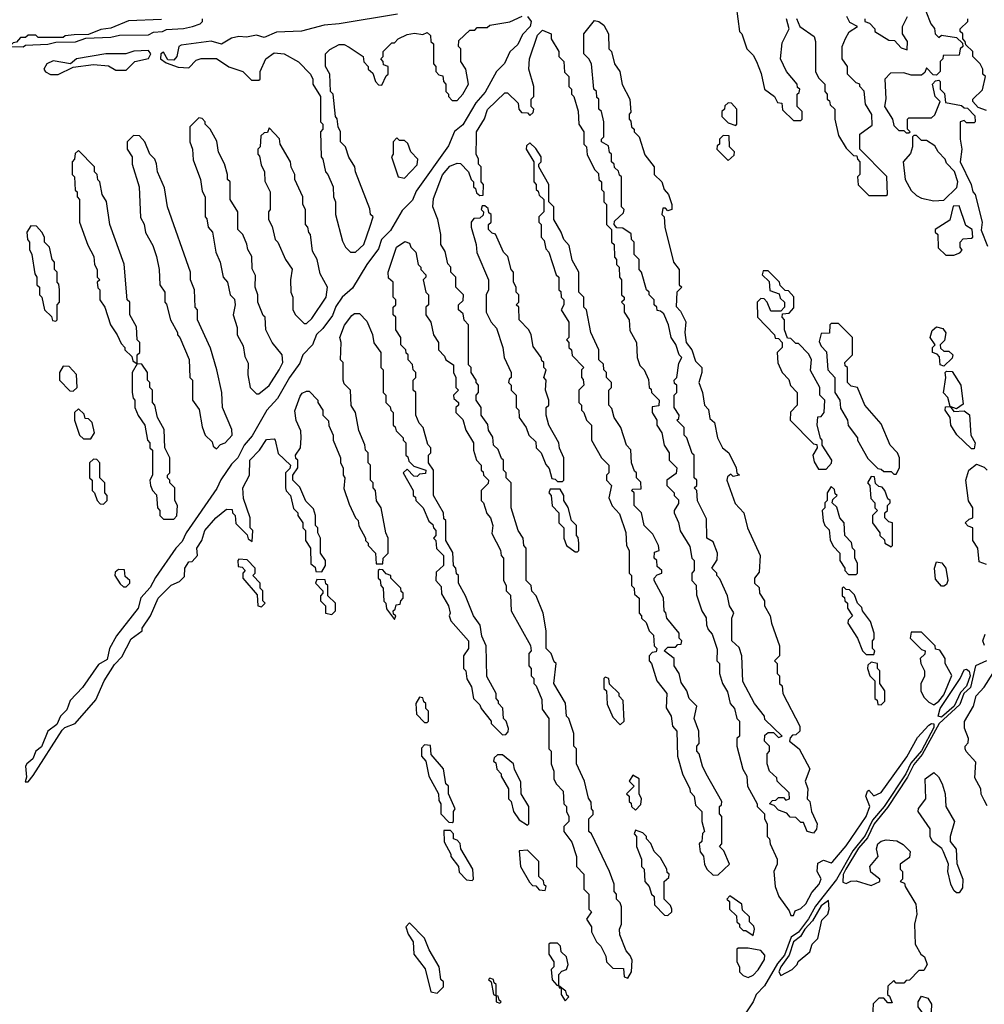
# Model space of a CAD drawing. Extents: x 2769579 to 2883812, y 684207 to 828660.
# Tile 302 of 505: x 2821491 to 2825336, y 762926 to 766852. Entities that reach past the tile are written whole.
import ezdxf

# ---------------------------------------------------------------- set-up
doc = ezdxf.new("R2010")
doc.units = 0

msp = doc.modelspace()

# ---------------------------------------------------------------- linework, layer by layer
at = {"layer": '0CON02XD'}
for points in [[(2824347.5, 766905), (2824360, 766805), (2824370, 766795), (2824390, 766735), (2824415, 766710), (2824427.5, 766685), (2824447, 766637), (2824460, 766575), (2824500, 766545), (2824511.7, 766521.7), (2824528.3, 766518.3), (2824531.7, 766491.7), (2824575, 766450), (2824605, 766450)], [(2822996.5, 766873.5), (2822765, 766835.3), (2822705, 766830), (2822615, 766806.5), (2822515, 766802.1), (2822465, 766781.1), (2822435, 766790), (2822395, 766782.5), (2822364.8, 766785.3), (2822335, 766777.7), (2822295, 766754), (2822255, 766765.4), (2822135, 766750.6), (2822126, 766745), (2822117.5, 766705), (2822105, 766690), (2822081.7, 766691.7), (2822065, 766722.5), (2822053.3, 766715), (2822052.5, 766695), (2822075, 766680), (2822123, 766663), (2822165, 766660), (2822195, 766690), (2822215, 766697.5), (2822275, 766696.7), (2822325, 766663.3), (2822380, 766645), (2822415, 766610), (2822445, 766610), (2822450, 766615), (2822450, 766645), (2822472.5, 766695), (2822505, 766720), (2822545.9, 766715.9), (2822603, 766683), (2822650, 766635), (2822660, 766615), (2822660, 766595), (2822690, 766545), (2822690, 766445), (2822700, 766435), (2822700, 766415), (2822690, 766405), (2822692.5, 766305), (2822700, 766295), (2822710, 766245), (2822720, 766235), (2822740, 766185), (2822742.5, 766145), (2822750, 766125), (2822750, 766075), (2822778.3, 765968.3), (2822790, 765945), (2822810, 765925), (2822830, 765925), (2822862.5, 765955), (2822888.3, 766028.3), (2822900, 766065), (2822890, 766075), (2822887, 766097), (2822830, 766245), (2822827.5, 766265), (2822803, 766303), (2822790, 766345), (2822770, 766365), (2822770, 766405), (2822760, 766425), (2822757, 766457), (2822750, 766465), (2822740, 766555), (2822730, 766565), (2822727.5, 766635), (2822710, 766665), (2822710, 766715), (2822727, 766733), (2822765, 766753.3), (2822785, 766752.5), (2822805, 766742.5), (2822860, 766705), (2822863, 766683), (2822880, 766665), (2822880, 766655), (2822898.3, 766638.3), (2822910, 766605), (2822921.7, 766591.7), (2822935, 766590), (2822951.7, 766628.3), (2822960, 766635), (2822960, 766665), (2822941.7, 766671.7), (2822940, 766685), (2822930, 766695), (2822940, 766705), (2822940, 766725), (2822975, 766760), (2822985, 766760), (2823000, 766775), (2823035, 766792.5), (2823065, 766797.5), (2823097.5, 766792.5), (2823115, 766800), (2823128.3, 766788.3), (2823130, 766765), (2823140, 766755), (2823140, 766675), (2823150, 766665), (2823150, 766645), (2823161.7, 766631.7), (2823178.3, 766628.3), (2823180, 766605), (2823190, 766595), (2823190, 766565), (2823200, 766555), (2823200, 766545), (2823215, 766530), (2823235, 766530), (2823257.5, 766555), (2823280, 766595), (2823270, 766655), (2823250, 766685), (2823250, 766735), (2823240, 766745), (2823241.7, 766768.3), (2823285, 766810), (2823305, 766810), (2823315, 766820), (2823355, 766820), (2823365, 766830), (2823445, 766842.5), (2823493.9, 766866.1)], [(2823515, 766864), (2823529.2, 766845), (2823526.2, 766825), (2823495, 766792.5), (2823477.3, 766752.7), (2823445, 766723.8), (2823423.1, 766676.9), (2823391.5, 766645), (2823346.9, 766563.1), (2823309.6, 766520.4)], [(2824945, 766150), (2824950, 766155), (2824947, 766227), (2824840, 766335), (2824840, 766395), (2824888.3, 766431.7), (2824887, 766473), (2824862.5, 766515), (2824857, 766567), (2824840, 766585), (2824840, 766595), (2824825, 766600), (2824790, 766635), (2824790, 766665), (2824770, 766695), (2824770, 766745), (2824783, 766777), (2824797, 766803), (2824830, 766825), (2824800, 766840), (2824787.5, 766865)], [(2824860, 766855), (2824860, 766845), (2824878.3, 766838.3), (2824900, 766815), (2824900, 766805), (2824955, 766770), (2824978.3, 766768.3), (2825005, 766740), (2825028.3, 766731.7), (2825030, 766765), (2825010, 766795), (2825010, 766825), (2825030, 766865)], [(2825102.5, 766885), (2825122.5, 766835), (2825137, 766817), (2825140, 766795), (2825155, 766780), (2825165, 766790), (2825225, 766780), (2825248.3, 766758.3), (2825250, 766745), (2825240, 766735), (2825235, 766710), (2825171.7, 766708.3), (2825170, 766695), (2825160, 766685), (2825160, 766645), (2825145, 766630), (2825131.7, 766631.7), (2825105, 766660), (2825098.3, 766641.7), (2825085, 766630), (2825045, 766630), (2825015, 766640), (2824961.7, 766638.3), (2824940, 766615), (2824943.6, 766536.4), (2824937.5, 766505), (2824970, 766455), (2824975, 766430), (2824995, 766410), (2825015, 766410), (2825025, 766400), (2825035, 766400), (2825040, 766405), (2825030, 766415), (2825030, 766455), (2825035, 766460), (2825125, 766460), (2825138.3, 766471.7), (2825160, 766525), (2825140, 766545), (2825130, 766595), (2825141.7, 766608.3), (2825155, 766610), (2825160, 766605), (2825160, 766575), (2825177, 766557), (2825181.7, 766521.7), (2825245, 766510), (2825255, 766500), (2825268.3, 766498.3), (2825298.3, 766468.3), (2825300, 766445), (2825295, 766440), (2825265, 766440), (2825255, 766450), (2825240, 766445), (2825240, 766375), (2825246.7, 766335), (2825240, 766285), (2825283.3, 766195), (2825290, 766165), (2825300, 766155), (2825326.7, 766045), (2825323, 766013), (2825348.3, 765948.3)], [(2822057, 766853), (2821925, 766846.7), (2821855, 766817.5), (2821815, 766812.5), (2821765, 766792.5), (2821708.3, 766791.7), (2821673, 766787), (2821665, 766780), (2821565, 766780), (2821555, 766790), (2821525, 766790), (2821515, 766780), (2821495, 766780), (2821478.3, 766761.7), (2821465, 766760), (2821450, 766745), (2821505, 766743.8)], [(2821505, 766743.8), (2821515, 766750), (2821603.9, 766753.9), (2821635, 766762.5), (2821714, 766764), (2821755, 766777.5), (2821855, 766782.5), (2821889.5, 766790.5), (2822005, 766791.2), (2822025, 766802), (2822060, 766805), (2822077, 766813), (2822143.9, 766816.1), (2822180, 766825), (2822210, 766835), (2822220, 766845), (2822220, 766855)], [(2824655, 763607.5), (2824630, 763615), (2824615, 763650), (2824605, 763650), (2824585, 763670), (2824561.7, 763671.7), (2824548.3, 763688.3), (2824515, 763700), (2824498.3, 763718.3), (2824480, 763725), (2824491.7, 763738.3), (2824505, 763740), (2824515, 763750), (2824535, 763750), (2824545, 763740), (2824560, 763745), (2824558.3, 763768.3), (2824510, 763815), (2824508.3, 763828.3), (2824480, 763855), (2824470, 763885), (2824470, 763925), (2824480, 763935), (2824480, 763955), (2824460, 763975), (2824461.7, 763998.3), (2824475, 764010), (2824495, 764010), (2824515, 763990), (2824530, 763995), (2824461.7, 764061.7), (2824460, 764075), (2824420, 764125), (2824373, 764213), (2824370, 764315), (2824358.3, 764348.3), (2824330, 764375), (2824330, 764465), (2824337, 764487), (2824320, 764515), (2824312.5, 764555), (2824281.7, 764621.7), (2824270, 764635), (2824270, 764645), (2824250, 764665), (2824271.7, 764698.3), (2824272.5, 764725), (2824255, 764770), (2824230, 764785), (2824228.3, 764861.7), (2824193, 764933), (2824190, 764975), (2824180, 764985), (2824190, 764995), (2824190, 765015), (2824180, 765025), (2824180, 765115), (2824171.7, 765121.7), (2824150, 765185), (2824140, 765195), (2824140, 765225), (2824110, 765255), (2824118.3, 765261.7), (2824120, 765275), (2824100, 765305), (2824100, 765355), (2824110, 765365), (2824110, 765395), (2824101.7, 765401.7), (2824100, 765415), (2824110, 765425), (2824118.3, 765481.7), (2824130, 765505), (2824120, 765515), (2824107, 765557), (2824087.5, 765585), (2824077.5, 765635), (2824058.3, 765678.3), (2824045, 765690), (2824031.7, 765691.7), (2824030, 765705), (2824020, 765715), (2824020, 765735), (2824000, 765755), (2824000, 765765), (2823990, 765775), (2823970, 765845), (2823960, 765855), (2823960, 765895), (2823940, 765915), (2823940, 765965), (2823930, 765975), (2823928.3, 765998.3), (2823895, 766020), (2823871.7, 766021.7), (2823860, 766035), (2823861.7, 766048.3), (2823898.3, 766081.7), (2823900, 766095), (2823890, 766105), (2823890, 766225), (2823881.7, 766231.7), (2823878.3, 766248.3), (2823861.7, 766261.7), (2823860, 766275), (2823850, 766285), (2823850, 766315), (2823841.7, 766321.7), (2823838.3, 766348.3), (2823810, 766365), (2823810, 766375), (2823820, 766385), (2823820, 766445), (2823810, 766485), (2823800, 766495), (2823800, 766535), (2823791.7, 766541.7), (2823790, 766565), (2823780, 766575), (2823770, 766675), (2823760, 766695), (2823740, 766715), (2823740, 766795), (2823781.7, 766848.3), (2823800, 766845), (2823819.3, 766829.3), (2823837.5, 766795), (2823840, 766735), (2823850, 766725), (2823862.5, 766675), (2823883.3, 766645), (2823893, 766593), (2823922.5, 766535), (2823927.5, 766482.5), (2823920, 766475), (2823920, 766455), (2823927.5, 766447.5), (2823930, 766425), (2823940, 766415), (2823940, 766405), (2823960, 766385), (2823983, 766313), (2824020, 766265), (2824020, 766235), (2824050, 766205), (2824060, 766175), (2824077.5, 766155), (2824090, 766115), (2824090, 766095), (2824075, 766090), (2824065, 766100), (2824055, 766100), (2824050, 766075), (2824060, 766065), (2824062.5, 766025), (2824097.5, 765885), (2824120, 765855), (2824120, 765795), (2824130, 765785), (2824110, 765765), (2824108.3, 765708.3), (2824125, 765690), (2824146.4, 765646.4), (2824142.5, 765605), (2824147.5, 765565), (2824170, 765535), (2824185, 765490), (2824210, 765465), (2824210, 765445), (2824197.5, 765405), (2824213.3, 765365), (2824220, 765315), (2824237, 765297), (2824241.7, 765261.7), (2824260, 765245), (2824272.5, 765185), (2824292.5, 765145), (2824317.5, 765125), (2824347.5, 765065), (2824350, 765045), (2824360, 765035), (2824335, 765030), (2824325, 765040), (2824311.7, 765028.3), (2824310, 765015), (2824343, 764923), (2824377.5, 764885), (2824392.5, 764825), (2824442.5, 764715), (2824438.3, 764648.3), (2824420, 764625), (2824420, 764605), (2824438.3, 764588.3), (2824440, 764565), (2824460, 764535), (2824460, 764515), (2824482.5, 764475), (2824487.5, 764445), (2824520, 764355), (2824520, 764315), (2824500, 764295), (2824510, 764285), (2824510, 764245), (2824520, 764235), (2824520, 764205), (2824530, 764195), (2824532.5, 764165), (2824600, 764035), (2824600, 764015), (2824585, 764000), (2824571.7, 763998.3), (2824561.7, 763988.3), (2824560, 763975), (2824597.5, 763945), (2824640, 763865), (2824622.5, 763815), (2824632.5, 763785), (2824630, 763745), (2824640, 763735), (2824647.5, 763695), (2824670, 763645), (2824666.4, 763623.6), (2824655, 763607.5)], [(2824605, 766450), (2824610, 766455), (2824610, 766485), (2824590, 766505), (2824590, 766555), (2824598.3, 766561.7), (2824600, 766575), (2824591.7, 766581.7), (2824590, 766595), (2824547.5, 766645), (2824523.3, 766695), (2824530.7, 766759.3), (2824557.5, 766815), (2824547.5, 766855)], [(2824587, 766857), (2824600, 766825), (2824657.5, 766785), (2824662.5, 766765), (2824662.5, 766645), (2824675, 766620), (2824700, 766595), (2824700, 766565), (2824710, 766555), (2824710, 766535), (2824718.3, 766528.3), (2824721.7, 766511.7), (2824740, 766495), (2824740, 766455), (2824755, 766390), (2824785, 766340), (2824815, 766310), (2824828.3, 766308.3), (2824830, 766295), (2824840, 766285), (2824840, 766235), (2824830, 766225), (2824833, 766193), (2824875, 766150), (2824945, 766150)], [(2825345, 766490), (2825311.7, 766501.7), (2825290, 766525), (2825290, 766535), (2825328.3, 766571.7), (2825340, 766625), (2825330, 766635), (2825330, 766655), (2825320, 766675), (2825305, 766690), (2825290, 766705), (2825290, 766725), (2825261.7, 766751.7), (2825260, 766765), (2825250, 766775), (2825250, 766795), (2825240, 766805), (2825240, 766815), (2825270, 766845), (2825270, 766855)], [(2823860, 763375), (2823860, 763405), (2823842.5, 763455), (2823770, 763605), (2823760, 763615), (2823760, 763665), (2823777, 763683), (2823777, 763697), (2823770, 763705), (2823768.3, 763731.7), (2823758.3, 763748.3), (2823742.5, 763815), (2823710, 763885), (2823710, 763945), (2823700, 763955), (2823700, 764005), (2823680, 764065), (2823670, 764075), (2823667, 764127), (2823620, 764205), (2823630, 764285), (2823621.7, 764291.7), (2823610, 764325), (2823590, 764345), (2823590, 764415), (2823577.5, 764485), (2823550, 764555), (2823533, 764573), (2823530, 764595), (2823510, 764615), (2823510, 764745), (2823500, 764755), (2823497.5, 764785), (2823477.5, 764815), (2823450, 764905), (2823450, 765005), (2823430, 765025), (2823430, 765045), (2823420, 765055), (2823420, 765095), (2823411.7, 765101.7), (2823398.3, 765138.3), (2823380, 765155), (2823377, 765187), (2823360, 765215), (2823357, 765237), (2823330, 765275), (2823330, 765305), (2823310, 765335), (2823310, 765355), (2823320, 765365), (2823320, 765395), (2823310, 765405), (2823310, 765415), (2823290, 765445), (2823290, 765465), (2823280, 765475), (2823280, 765635), (2823263, 765653), (2823258.3, 765678.3), (2823240, 765695), (2823240, 765715), (2823258.3, 765731.7), (2823260, 765755), (2823230, 765785), (2823230, 765825), (2823210, 765845), (2823210, 765865), (2823198.3, 765878.3), (2823187, 765927), (2823170, 765955), (2823170, 765995), (2823157.5, 766055), (2823137.5, 766105), (2823140.7, 766139.3), (2823176.4, 766233.6), (2823205, 766267.5), (2823235, 766280), (2823248.3, 766278.3), (2823280, 766245), (2823290, 766215), (2823300, 766205), (2823300, 766185), (2823308.3, 766178.3), (2823311.7, 766161.7), (2823325, 766150), (2823338.3, 766151.7), (2823340, 766195), (2823330, 766205), (2823330, 766265), (2823320, 766275), (2823320, 766295), (2823310, 766315), (2823311.7, 766381.7), (2823312.5, 766405), (2823343.6, 766456.4), (2823355.9, 766494.1), (2823425, 766560), (2823435, 766560), (2823478.3, 766518.3), (2823480, 766495), (2823491.7, 766481.7), (2823515, 766480), (2823525, 766470), (2823538.3, 766481.7), (2823540, 766495), (2823530, 766505), (2823530, 766535), (2823540, 766545), (2823540, 766585), (2823520, 766655), (2823522.5, 766695), (2823555, 766790), (2823575, 766810), (2823610, 766795), (2823610, 766775), (2823640, 766725), (2823640, 766705), (2823660, 766685), (2823663, 766643), (2823680, 766625), (2823680, 766585), (2823690, 766575), (2823690, 766555), (2823700, 766545), (2823717, 766487), (2823720, 766435), (2823740, 766405), (2823740, 766355), (2823750, 766345), (2823753, 766313), (2823783, 766253), (2823798.3, 766238.3), (2823800, 766215), (2823810, 766205), (2823810, 766175), (2823820, 766165), (2823820, 766125), (2823830, 766115), (2823830, 766035), (2823850, 766015), (2823850, 765965), (2823860, 765955), (2823862.5, 765905), (2823870, 765895), (2823870, 765875), (2823880, 765865), (2823882.5, 765825), (2823890, 765815), (2823890, 765755), (2823900, 765745), (2823900, 765735), (2823890, 765725), (2823900, 765715), (2823900, 765685), (2823920, 765655), (2823923, 765613), (2823950, 765565), (2823952.5, 765505), (2823963, 765473), (2823980, 765455), (2823997, 765417), (2824000, 765385), (2824008.3, 765378.3), (2824010, 765365), (2824040, 765335), (2824038.3, 765311.7), (2824011.7, 765308.3), (2824012.5, 765285), (2824030, 765255), (2824030, 765235), (2824050, 765205), (2824060, 765155), (2824080, 765125), (2824080, 765095), (2824110, 765065), (2824108.3, 765041.7), (2824070, 765015), (2824070, 764995), (2824100, 764965), (2824100, 764955), (2824117, 764937), (2824117, 764923), (2824100, 764895), (2824100, 764885), (2824117, 764847), (2824123, 764813), (2824161.7, 764751.7), (2824170, 764705), (2824180, 764695), (2824180, 764655), (2824170, 764645), (2824170, 764615), (2824187, 764597), (2824188.3, 764558.3), (2824210, 764495), (2824227, 764467), (2824228.3, 764438.3), (2824235, 764420), (2824251.7, 764401.7), (2824271.7, 764341.7), (2824270, 764295), (2824280, 764285), (2824280, 764245), (2824292.5, 764205), (2824311.7, 764171.7), (2824322.5, 764125), (2824340, 764105), (2824350, 764065), (2824360, 764055), (2824360, 763995), (2824350, 763985), (2824350, 763955), (2824373, 763863), (2824390, 763835), (2824392.5, 763795), (2824430, 763725), (2824430, 763715), (2824460, 763685), (2824460, 763665), (2824470, 763645), (2824470, 763595), (2824480, 763585), (2824482.5, 763565), (2824510, 763505), (2824510, 763485), (2824497.5, 763455), (2824502.5, 763395), (2824517.5, 763355), (2824558.3, 763298.3), (2824565, 763280), (2824575, 763280), (2824581.7, 763298.3), (2824605, 763307.5), (2824625, 763326.7), (2824648.8, 763371.2), (2824677.1, 763405), (2824685.6, 763425.6), (2824670, 763455), (2824671.7, 763488.3), (2824695, 763500), (2824725, 763490), (2824732.5, 763495), (2824785, 763558), (2824865.4, 763674.6), (2824879.2, 763715), (2824863.8, 763755), (2824870, 763775), (2824875, 763780), (2824895, 763757.5), (2824925, 763770), (2825027.5, 763912.5), (2825070.2, 763989.8), (2825115, 764038.6), (2825125, 764045.7), (2825134.1, 764044.1), (2825135, 764028.8), (2825085, 763936.5), (2825042.9, 763887.1), (2825022.7, 763845), (2824936.1, 763713.9), (2824890.5, 763659.5), (2824861.1, 763598.9), (2824811.8, 763538.2), (2824746.4, 763423.7), (2824662.4, 763317.6), (2824635, 763266.9), (2824595, 763213.3), (2824566.2, 763193.8), (2824539, 763121), (2824511.2, 763088.8), (2824460.1, 762999.9), (2824426.9, 762965), (2824414.5, 762935), (2824341.9, 762825)], [(2821645, 766632.5), (2821705, 766662.5), (2821785, 766673.3), (2821845, 766667.5), (2821875, 766650), (2821915, 766650), (2821950, 766685), (2822005, 766697.5), (2822013.3, 766715), (2822005, 766728.8), (2821945.6, 766725.6), (2821914.4, 766715.6), (2821835, 766715.4), (2821717.5, 766695), (2821694, 766676), (2821625, 766687.7), (2821598.8, 766675), (2821587.5, 766655), (2821593.6, 766643.6), (2821613.6, 766633.6), (2821645, 766632.5)], [(2823309.6, 766520.4), (2823257.7, 766432.3), (2823223.7, 766406.3), (2823200.8, 766349.2), (2823071.7, 766168.3), (2823057.3, 766132.7), (2823015, 766091.4), (2822969.1, 766010.9), (2822932.9, 765975), (2822921.8, 765938.2), (2822874.7, 765875.3), (2822818.3, 765781.7), (2822776.9, 765745), (2822751.9, 765708.1), (2822737.9, 765672.1), (2822699.5, 765620.5), (2822673.6, 765596.4), (2822658.9, 765555), (2822619.4, 765515), (2822608, 765482), (2822566.4, 765425), (2822518.3, 765341.7), (2822475.6, 765295), (2822417.6, 765192.4), (2822385.4, 765154.6), (2822361.1, 765105), (2822335, 765080), (2822292.6, 765017.4), (2822277.5, 764982.5), (2822154.1, 764805.9), (2822139.1, 764770.9), (2822113.3, 764745), (2822032.4, 764627.6), (2822011.9, 764588.1), (2821973.4, 764546.6), (2821962.9, 764505), (2821876.5, 764395), (2821848.5, 764345), (2821839.4, 764300.6), (2821805, 764280.8), (2821741.6, 764188.4), (2821692.4, 764137.6), (2821679.6, 764100.4), (2821654.3, 764075), (2821638.9, 764041.1), (2821604, 764015), (2821578.1, 763951.9), (2821556.2, 763935), (2821544, 763905), (2821519.2, 763885), (2821514.4, 763875), (2821518.8, 763831.2), (2821513, 763813), (2821525, 763812.5), (2821545, 763837.5), (2821660.9, 764019.1), (2821671.1, 764028.9), (2821712.5, 764045), (2821795, 764140), (2821827.5, 764215), (2821869.3, 764280.7), (2821898.3, 764311.7), (2821935, 764382.5), (2821980, 764415), (2821980, 764425), (2822012.5, 764475), (2822043.3, 764545), (2822095, 764597.5), (2822128.3, 764611.7), (2822148.3, 764631.7), (2822150, 764665), (2822165, 764690), (2822178.3, 764691.7), (2822200, 764715), (2822197.5, 764745), (2822216.7, 764775), (2822228.8, 764815), (2822273.3, 764865), (2822315, 764900), (2822338.3, 764898.3), (2822340, 764885), (2822350, 764875), (2822353, 764843), (2822398.3, 764798.3), (2822401.7, 764781.7), (2822418.3, 764771.7), (2822420, 764815), (2822410, 764825), (2822410, 764865), (2822383, 764943), (2822380, 764985), (2822407.5, 765035), (2822408.8, 765095), (2822447.5, 765135), (2822475, 765177.5), (2822505, 765180), (2822510, 765175), (2822521.7, 765121.7), (2822570, 765075), (2822568.3, 765061.7), (2822550, 765045), (2822550, 764985), (2822553, 764973), (2822570, 764955), (2822583, 764903), (2822600, 764885), (2822600, 764875), (2822620, 764845), (2822620, 764825), (2822630, 764815), (2822630, 764775), (2822650, 764745), (2822651.7, 764681.7), (2822668.3, 764668.3), (2822671.7, 764651.7), (2822695, 764650), (2822710, 764675), (2822710, 764695), (2822690, 764725), (2822690, 764785), (2822680, 764805), (2822680, 764825), (2822670, 764835), (2822670, 764875), (2822661.7, 764901.7), (2822631.7, 764931.7), (2822608.3, 764988.3), (2822580, 765015), (2822580, 765035), (2822600, 765065), (2822600, 765095), (2822591.7, 765101.7), (2822590, 765115), (2822610, 765145), (2822612.5, 765185), (2822611.7, 765211.7), (2822593, 765253), (2822588.3, 765291.7), (2822609.3, 765350.7), (2822617, 765363), (2822635, 765370), (2822645, 765370), (2822680, 765335), (2822680, 765325), (2822700, 765295), (2822700, 765275), (2822721.7, 765251.7), (2822723, 765233), (2822740, 765195), (2822740, 765175), (2822770, 765105), (2822770, 765085), (2822780, 765065), (2822780, 765035), (2822787.5, 765025), (2822783, 764983), (2822805, 764920), (2822830, 764865), (2822840, 764855), (2822843, 764833), (2822870, 764785), (2822870, 764775), (2822880, 764765), (2822880, 764755), (2822910, 764725), (2822911.7, 764681.7), (2822938.3, 764681.7), (2822940, 764705), (2822960, 764725), (2822960, 764785), (2822950, 764805), (2822932.5, 764905), (2822913, 764933), (2822910, 764975), (2822900, 764985), (2822900, 765005), (2822890, 765015), (2822890, 765075), (2822880, 765085), (2822880, 765125), (2822870, 765135), (2822867, 765157), (2822843, 765213), (2822830, 765285), (2822813, 765313), (2822810, 765375), (2822785, 765400), (2822780, 765415), (2822780, 765485), (2822770, 765495), (2822772.5, 765565), (2822767.5, 765585), (2822786.4, 765633.6), (2822815, 765672.5), (2822825, 765680), (2822845, 765680), (2822875, 765650), (2822897, 765597), (2822903, 765563), (2822930, 765525), (2822930, 765465), (2822940, 765455), (2822940, 765365), (2822950, 765355), (2822950, 765325), (2822968.3, 765308.3), (2822970, 765295), (2822980, 765285), (2822980, 765235), (2822988.3, 765228.3), (2822991.7, 765211.7), (2823020, 765185), (2823020, 765175), (2823030, 765165), (2823030, 765115), (2823038.3, 765108.3), (2823041.7, 765091.7), (2823061.7, 765071.7), (2823110, 765055), (2823108.3, 765041.7), (2823085, 765040), (2823075, 765030), (2823061.7, 765031.7), (2823035, 765060), (2823020, 765045), (2823060, 764975), (2823060, 764955), (2823068.3, 764948.3), (2823070, 764935), (2823100, 764905), (2823121.7, 764851.7), (2823138.3, 764838.3), (2823140, 764825), (2823150, 764815), (2823150, 764795), (2823140, 764785), (2823150, 764775), (2823153, 764743), (2823180, 764715), (2823180, 764675), (2823151.7, 764648.3), (2823150, 764615), (2823171.7, 764591.7), (2823173, 764563), (2823200, 764515), (2823207.5, 764485), (2823202.5, 764475), (2823210, 764455), (2823280, 764375), (2823280, 764345), (2823260, 764315), (2823260, 764265), (2823270, 764255), (2823273, 764223), (2823291.7, 764191.7), (2823300, 764145), (2823325, 764120), (2823330, 764105), (2823370, 764055), (2823370, 764045), (2823415, 764000), (2823428.3, 764001.7), (2823438.3, 764011.7), (2823440, 764025), (2823430, 764055), (2823420, 764065), (2823417, 764107), (2823400, 764125), (2823400, 764135), (2823390, 764145), (2823390, 764165), (2823353, 764233), (2823350, 764355), (2823333, 764393), (2823327, 764437), (2823300, 764475), (2823267.5, 764555), (2823240, 764605), (2823240, 764635), (2823231.7, 764641.7), (2823230, 764665), (2823220, 764675), (2823217, 764727), (2823190, 764775), (2823190, 764855), (2823181.7, 764861.7), (2823180, 764885), (2823140, 764955), (2823140, 765055), (2823120, 765085), (2823120, 765115), (2823130, 765125), (2823130, 765145), (2823118.3, 765158.3), (2823100, 765225), (2823083, 765243), (2823070, 765275), (2823070, 765365), (2823060, 765375), (2823060, 765415), (2823070, 765425), (2823070, 765445), (2823060, 765455), (2823057, 765477), (2823040, 765495), (2823040, 765515), (2823031.7, 765521.7), (2823030, 765535), (2823010, 765555), (2823010, 765585), (2822990, 765615), (2822990, 765665), (2822980, 765675), (2822980, 765705), (2822990, 765715), (2822990, 765735), (2822980, 765745), (2822980, 765805), (2822961.7, 765821.7), (2822960, 765845), (2822992.5, 765945), (2823026.7, 765966.7), (2823045, 765960), (2823050, 765945), (2823070, 765925), (2823080, 765875), (2823090, 765865), (2823090, 765855), (2823110, 765835), (2823110, 765825), (2823100, 765815), (2823110, 765765), (2823120, 765755), (2823120, 765715), (2823110, 765705), (2823110, 765675), (2823130, 765645), (2823140, 765595), (2823160, 765565), (2823160, 765535), (2823185, 765510), (2823190, 765495), (2823220, 765475), (2823220, 765445), (2823230, 765425), (2823230, 765385), (2823240, 765375), (2823220, 765355), (2823221.7, 765341.7), (2823240, 765325), (2823240, 765315), (2823230, 765305), (2823230, 765285), (2823257, 765257), (2823270, 765215), (2823300, 765165), (2823300, 765135), (2823312.5, 765095), (2823330, 765075), (2823330, 765055), (2823338.3, 765048.3), (2823340, 765035), (2823360, 765015), (2823358.3, 765001.7), (2823330, 764975), (2823330, 764935), (2823340, 764925), (2823353, 764883), (2823367.5, 764865), (2823377.5, 764835), (2823373, 764803), (2823407, 764737), (2823410, 764715), (2823420, 764705), (2823420, 764615), (2823430, 764595), (2823430, 764575), (2823447, 764557), (2823450, 764495), (2823527, 764357), (2823530, 764335), (2823520, 764325), (2823520, 764275), (2823530, 764265), (2823530, 764235), (2823540, 764225), (2823540, 764205), (2823550, 764195), (2823571.7, 764141.7), (2823573, 764103), (2823600, 764065), (2823600, 763945), (2823610, 763935), (2823610, 763885), (2823620, 763855), (2823620, 763825), (2823630, 763805), (2823657.5, 763775), (2823660, 763725), (2823670, 763715), (2823670, 763695), (2823680, 763675), (2823680, 763655), (2823660, 763635), (2823660, 763615), (2823691.7, 763571.7), (2823710, 763515), (2823710, 763475), (2823740, 763445), (2823740, 763385), (2823760, 763365), (2823760, 763305), (2823770, 763295), (2823750, 763265), (2823770, 763235), (2823770, 763215), (2823790, 763175), (2823807, 763157), (2823827, 763117), (2823830, 763095), (2823855, 763070), (2823898.3, 763068.3), (2823900, 763035), (2823915, 763030), (2823930, 763055), (2823931.7, 763101.7), (2823925, 763120), (2823908.3, 763138.3), (2823883, 763203), (2823882.5, 763225), (2823890, 763245), (2823890, 763315), (2823885, 763330), (2823870, 763345), (2823870, 763365), (2823860, 763375)], [(2824345, 766430), (2824350, 766435), (2824350, 766495), (2824328.3, 766518.3), (2824315, 766520), (2824301.7, 766508.3), (2824300, 766495), (2824290, 766485), (2824290, 766465), (2824315, 766440), (2824345, 766430)], [(2822445, 765360), (2822485, 765393.3), (2822526, 765455), (2822540, 765485), (2822536.7, 765515), (2822497.5, 765565), (2822472.5, 765615), (2822470, 765665), (2822461.7, 765671.7), (2822440, 765725), (2822440, 765755), (2822430, 765785), (2822431.7, 765831.7), (2822418.3, 765858.3), (2822417, 765907), (2822400, 765935), (2822397, 765957), (2822380, 765995), (2822360, 766015), (2822360, 766085), (2822330, 766135), (2822330, 766205), (2822320, 766215), (2822320, 766235), (2822307, 766277), (2822283, 766323), (2822277, 766367), (2822250, 766415), (2822230, 766435), (2822230, 766445), (2822218.3, 766458.3), (2822205, 766460), (2822170, 766425), (2822170, 766365), (2822180, 766335), (2822183, 766293), (2822212.5, 766215), (2822218.3, 766168.3), (2822230, 766145), (2822230, 766065), (2822237, 766057), (2822242.5, 766025), (2822260, 766005), (2822272.5, 765925), (2822290, 765885), (2822302.5, 765825), (2822320, 765805), (2822330, 765755), (2822347, 765737), (2822350, 765715), (2822342.5, 765675), (2822357.5, 765625), (2822357.5, 765595), (2822381.7, 765551.7), (2822388.3, 765508.3), (2822401.7, 765481.7), (2822400, 765435), (2822410, 765385), (2822435, 765360), (2822445, 765360)], [(2822275, 765140), (2822291.7, 765158.3), (2822310, 765165), (2822337.5, 765195), (2822337, 765217), (2822300, 765305), (2822297.5, 765365), (2822277.5, 765455), (2822251.7, 765541.7), (2822200, 765655), (2822200, 765695), (2822190, 765705), (2822187.5, 765775), (2822172.5, 765815), (2822172.5, 765845), (2822080, 766105), (2822068.3, 766181.7), (2822040, 766245), (2822037, 766277), (2822030, 766295), (2822010, 766315), (2821990, 766365), (2821968.3, 766388.3), (2821945, 766390), (2821920, 766365), (2821920, 766335), (2821940, 766305), (2821940, 766275), (2821967.5, 766185), (2821973, 766063), (2821987, 766037), (2821993, 766003), (2822021.7, 765951.7), (2822037, 765907), (2822047.5, 765855), (2822050, 765795), (2822070, 765765), (2822070, 765725), (2822077, 765717), (2822092.5, 765655), (2822120, 765605), (2822120, 765595), (2822130, 765585), (2822167, 765497), (2822170, 765425), (2822180, 765415), (2822180, 765335), (2822207, 765297), (2822218.3, 765228.3), (2822230, 765195), (2822258.3, 765168.3), (2822261.7, 765151.7), (2822275, 765140)], [(2822635, 765640), (2822655, 765660), (2822712.5, 765745), (2822717.5, 765785), (2822688.3, 765838.3), (2822677.5, 765895), (2822658.3, 765928.3), (2822650, 765995), (2822643, 766003), (2822640, 766025), (2822630, 766035), (2822630, 766095), (2822620, 766115), (2822620, 766145), (2822587.5, 766215), (2822587.5, 766235), (2822573, 766263), (2822570, 766285), (2822530, 766355), (2822527, 766377), (2822485, 766420), (2822478.3, 766401.7), (2822465, 766400), (2822451.7, 766388.3), (2822450, 766345), (2822440, 766335), (2822440, 766315), (2822447.5, 766307.5), (2822453, 766273), (2822467.5, 766245), (2822468.3, 766208.3), (2822490, 766165), (2822490, 766095), (2822482.5, 766085), (2822482.5, 766055), (2822497, 766027), (2822510, 765975), (2822520, 765965), (2822550, 765895), (2822577, 765857), (2822570, 765815), (2822572.5, 765765), (2822580, 765745), (2822580, 765695), (2822590, 765675), (2822625, 765640), (2822635, 765640)], [(2824315, 766290), (2824338.3, 766311.7), (2824340, 766325), (2824320, 766345), (2824318.3, 766388.3), (2824295, 766390), (2824280, 766375), (2824280, 766355), (2824271.7, 766348.3), (2824270, 766335), (2824315, 766290)], [(2825135, 766130), (2825175, 766132.5), (2825227, 766183), (2825230, 766205), (2825217, 766247), (2825185, 766280), (2825180, 766295), (2825152.5, 766325), (2825139.3, 766349.3), (2825105, 766370), (2825085, 766370), (2825065, 766390), (2825055, 766390), (2825050, 766385), (2825050, 766345), (2825041.7, 766318.3), (2825012.5, 766285), (2825020, 766215), (2825045, 766170), (2825065, 766150), (2825085, 766140), (2825135, 766130)], [(2823025, 766220), (2823075, 766272.5), (2823077.5, 766295), (2823050, 766325), (2823038.3, 766358.3), (2823025, 766370), (2823005, 766370), (2822995, 766380), (2822980, 766365), (2822980, 766315), (2822972.5, 766305), (2823000, 766225), (2823025, 766220)], [(2824255, 763440), (2824275, 763442.5), (2824320, 763485), (2824298.3, 763538.3), (2824280, 763555), (2824290, 763565), (2824290, 763675), (2824280, 763685), (2824280, 763715), (2824288.3, 763721.7), (2824290, 763735), (2824227.5, 763845), (2824212.5, 763875), (2824200, 763925), (2824190, 763935), (2824190, 763955), (2824200, 763965), (2824197.5, 764015), (2824180, 764065), (2824190, 764115), (2824160, 764145), (2824150, 764175), (2824128.3, 764208.3), (2824120, 764245), (2824100, 764275), (2824100, 764305), (2824060, 764335), (2824075, 764350), (2824105, 764350), (2824115, 764360), (2824128.3, 764361.7), (2824130, 764375), (2824120, 764385), (2824120, 764405), (2824070, 764465), (2824067, 764487), (2824060, 764495), (2824057, 764547), (2824020, 764615), (2824020, 764625), (2824031.7, 764638.3), (2824050, 764645), (2824050, 764655), (2824031.7, 764671.7), (2824030, 764695), (2824020, 764705), (2824021.7, 764728.3), (2824040, 764735), (2824037.5, 764755), (2824015, 764800), (2823980, 764835), (2823970, 764885), (2823940, 764915), (2823940, 764965), (2823930, 764975), (2823935, 764980), (2823968.3, 764981.7), (2823967, 765007), (2823950, 765025), (2823950, 765045), (2823941.7, 765051.7), (2823930, 765085), (2823927, 765137), (2823910, 765155), (2823887.5, 765225), (2823860, 765265), (2823851.7, 765301.7), (2823840, 765315), (2823840, 765375), (2823850, 765385), (2823850, 765405), (2823830, 765425), (2823830, 765445), (2823820, 765455), (2823818.3, 765478.3), (2823800, 765495), (2823800, 765535), (2823767.5, 765605), (2823750, 765695), (2823740, 765705), (2823740, 765745), (2823720, 765765), (2823720, 765845), (2823693, 765893), (2823681.7, 765951.7), (2823660, 765975), (2823650, 766005), (2823620, 766055), (2823620, 766105), (2823600, 766125), (2823600, 766195), (2823560, 766265), (2823560, 766275), (2823570, 766285), (2823570, 766305), (2823548.3, 766338.3), (2823525, 766360), (2823511.7, 766348.3), (2823510, 766335), (2823540, 766285), (2823540, 766205), (2823550, 766195), (2823550, 766175), (2823558.3, 766168.3), (2823561.7, 766151.7), (2823580, 766135), (2823580, 766085), (2823560, 766065), (2823560, 766045), (2823570, 766035), (2823570, 765985), (2823581.7, 765971.7), (2823588.3, 765938.3), (2823600, 765925), (2823630, 765835), (2823640, 765825), (2823640, 765775), (2823648.3, 765768.3), (2823650, 765745), (2823660, 765735), (2823660, 765715), (2823650, 765695), (2823680, 765645), (2823680, 765585), (2823670, 765575), (2823680, 765565), (2823680, 765545), (2823690, 765535), (2823693, 765513), (2823740, 765465), (2823730, 765455), (2823730, 765425), (2823737, 765417), (2823740, 765395), (2823720, 765375), (2823720, 765325), (2823730, 765315), (2823730, 765295), (2823740, 765285), (2823750, 765255), (2823770, 765235), (2823770, 765175), (2823810, 765105), (2823840, 765075), (2823840, 765045), (2823830, 765035), (2823830, 765015), (2823850, 764995), (2823840, 764945), (2823853, 764913), (2823881.7, 764881.7), (2823907, 764807), (2823910, 764755), (2823920, 764735), (2823920, 764645), (2823930, 764635), (2823930, 764595), (2823940, 764585), (2823941.7, 764561.7), (2823960, 764545), (2823960, 764485), (2823970, 764475), (2823970, 764465), (2823988.3, 764448.3), (2824000, 764415), (2824017, 764397), (2824020, 764355), (2824030, 764345), (2824028.3, 764331.7), (2824011.7, 764328.3), (2824000, 764315), (2824000, 764295), (2824010, 764285), (2824030, 764215), (2824070, 764165), (2824068.3, 764108.3), (2824087.5, 764075), (2824092.5, 764035), (2824110, 764015), (2824112.5, 763915), (2824132.5, 763845), (2824162.5, 763785), (2824163, 763773), (2824180, 763755), (2824185, 763720), (2824210, 763695), (2824210, 763655), (2824220, 763615), (2824213, 763607), (2824210, 763575), (2824200, 763565), (2824203, 763533), (2824217, 763517), (2824220, 763485), (2824230, 763465), (2824255, 763440)], [(2822105, 764860), (2822117, 764873), (2822120, 764915), (2822110, 764935), (2822110, 764985), (2822090, 765005), (2822090, 765015), (2822080, 765025), (2822080, 765035), (2822090, 765045), (2822090, 765105), (2822070, 765145), (2822067, 765217), (2822040, 765265), (2822030, 765315), (2822020, 765325), (2822020, 765375), (2822010, 765385), (2822010, 765405), (2822000, 765415), (2822000, 765445), (2821978.3, 765478.3), (2821960, 765480), (2821960, 765515), (2821970, 765525), (2821970, 765565), (2821960, 765575), (2821957, 765627), (2821930, 765675), (2821930, 765725), (2821920, 765735), (2821907, 765877), (2821850, 766035), (2821837, 766127), (2821820, 766155), (2821810, 766205), (2821803, 766213), (2821800, 766235), (2821790, 766245), (2821790, 766265), (2821725, 766330), (2821711.7, 766318.3), (2821710, 766295), (2821700, 766285), (2821700, 766235), (2821710, 766225), (2821712.5, 766172.5), (2821720, 766165), (2821720, 766145), (2821730, 766135), (2821730, 766045), (2821763, 765953), (2821787, 765907), (2821790, 765875), (2821800, 765855), (2821800, 765825), (2821810, 765815), (2821800, 765805), (2821803, 765783), (2821810, 765775), (2821810, 765735), (2821830, 765705), (2821852.5, 765635), (2821880, 765595), (2821895, 765560), (2821910, 765545), (2821910, 765535), (2821938.3, 765508.3), (2821941.7, 765491.7), (2821960, 765480), (2821940, 765445), (2821940, 765365), (2821943, 765343), (2821950, 765335), (2821950, 765305), (2821963, 765273), (2821990, 765235), (2822000, 765175), (2822010, 765165), (2822010, 765145), (2822020, 765135), (2822020, 765035), (2822010, 765015), (2822012.5, 764995), (2822020, 764975), (2822037, 764957), (2822040, 764905), (2822050, 764895), (2822050, 764875), (2822065, 764860), (2822105, 764860)], [(2823655, 765010), (2823660, 765015), (2823660, 765105), (2823643, 765143), (2823640, 765165), (2823600, 765235), (2823590, 765275), (2823590, 765305), (2823600, 765315), (2823600, 765335), (2823587.5, 765375), (2823590, 765415), (2823580, 765425), (2823590, 765455), (2823580, 765465), (2823580, 765485), (2823571.7, 765491.7), (2823570, 765505), (2823538.3, 765548.3), (2823530, 765595), (2823520, 765615), (2823482.5, 765655), (2823480, 765705), (2823470, 765715), (2823480, 765725), (2823480, 765755), (2823470, 765765), (2823470, 765785), (2823460, 765805), (2823460, 765845), (2823450, 765855), (2823437, 765907), (2823420, 765925), (2823387, 765997), (2823375, 766000), (2823360, 766015), (2823360, 766035), (2823370, 766045), (2823370, 766075), (2823361.7, 766081.7), (2823358.3, 766098.3), (2823345, 766110), (2823335, 766110), (2823330, 766095), (2823340, 766085), (2823338.3, 766071.7), (2823325, 766060), (2823301.7, 766058.3), (2823290, 766045), (2823290, 766025), (2823310, 765955), (2823313, 765923), (2823360, 765815), (2823360, 765775), (2823350, 765755), (2823350, 765685), (2823370, 765645), (2823391.7, 765621.7), (2823417.5, 765545), (2823422.5, 765505), (2823450, 765445), (2823450, 765425), (2823441.7, 765418.3), (2823440, 765405), (2823450, 765395), (2823450, 765375), (2823470, 765355), (2823470, 765305), (2823480, 765295), (2823482.5, 765265), (2823510, 765225), (2823520, 765195), (2823548.3, 765168.3), (2823550, 765145), (2823570, 765125), (2823588.3, 765078.3), (2823601.7, 765061.7), (2823611.7, 765021.7), (2823625, 765020), (2823635, 765010), (2823655, 765010)], [(2825215, 765912.5), (2825238.3, 765921.7), (2825247, 765933), (2825240, 765945), (2825240, 765965), (2825251.7, 765978.3), (2825285, 765980), (2825290, 765985), (2825287.5, 766015), (2825261.7, 766031.7), (2825235, 766110), (2825211.7, 766108.3), (2825198.3, 766051.7), (2825140, 766015), (2825140, 766005), (2825150, 765995), (2825151.7, 765941.7), (2825183, 765913), (2825215, 765912.5)], [(2821635, 765650), (2821640, 765655), (2821640, 765715), (2821650, 765725), (2821650, 765775), (2821647, 765797), (2821640, 765805), (2821640, 765845), (2821630, 765855), (2821630, 765885), (2821620, 765895), (2821610, 765945), (2821590, 765965), (2821590, 765985), (2821580, 766005), (2821558.3, 766028.3), (2821535, 766030), (2821520, 766005), (2821522.5, 765975), (2821530, 765965), (2821530, 765935), (2821540, 765915), (2821551.7, 765838.3), (2821560, 765825), (2821560, 765795), (2821570, 765785), (2821570, 765755), (2821580, 765745), (2821590, 765695), (2821618.3, 765668.3), (2821621.7, 765651.7), (2821635, 765650)], [(2824705, 765060), (2824727, 765083), (2824727.5, 765095), (2824690, 765155), (2824690, 765175), (2824682.5, 765182.5), (2824670, 765235), (2824671.7, 765268.3), (2824685, 765270), (2824697.5, 765285), (2824700, 765335), (2824680, 765355), (2824680, 765385), (2824643, 765453), (2824647, 765497), (2824635, 765520), (2824595, 765560), (2824585, 765560), (2824565, 765580), (2824551.7, 765581.7), (2824540, 765615), (2824540, 765655), (2824530, 765665), (2824531.7, 765678.3), (2824558.3, 765681.7), (2824577, 765703), (2824577, 765747), (2824555, 765770), (2824541.7, 765771.7), (2824521.7, 765791.7), (2824520, 765805), (2824475, 765850), (2824455, 765850), (2824450, 765835), (2824478.3, 765808.3), (2824481.7, 765771.7), (2824518.3, 765758.3), (2824521.7, 765741.7), (2824540, 765725), (2824540, 765705), (2824525, 765690), (2824485, 765690), (2824470, 765725), (2824458.3, 765738.3), (2824445, 765740), (2824430, 765725), (2824432.5, 765665), (2824500, 765595), (2824501.7, 765581.7), (2824515, 765580), (2824530, 765565), (2824530, 765545), (2824510, 765525), (2824513, 765483), (2824530, 765445), (2824557, 765417), (2824563, 765393), (2824590, 765365), (2824590, 765315), (2824563, 765287), (2824562.5, 765255), (2824655, 765160), (2824668.3, 765158.3), (2824670, 765145), (2824652.5, 765115), (2824658.3, 765088.3), (2824675, 765060), (2824705, 765060)], [(2824985, 765040), (2824997.5, 765065), (2824997.5, 765105), (2824990, 765125), (2824960, 765155), (2824925, 765240), (2824860, 765315), (2824830, 765385), (2824805, 765390), (2824790, 765405), (2824790, 765465), (2824781.7, 765471.7), (2824780, 765485), (2824810, 765515), (2824810, 765585), (2824755, 765640), (2824725, 765640), (2824720, 765635), (2824718.3, 765601.7), (2824685, 765600), (2824678.3, 765568.3), (2824685, 765550), (2824707, 765527), (2824712.5, 765455), (2824740, 765425), (2824740, 765365), (2824760, 765335), (2824763, 765303), (2824790, 765255), (2824793, 765233), (2824830, 765185), (2824830, 765175), (2824871.7, 765101.7), (2824911.7, 765061.7), (2824925, 765060), (2824935, 765050), (2824965, 765050), (2824975, 765040), (2824985, 765040)], [(2825175, 765470), (2825160, 765475), (2825157.5, 765507.5), (2825148.3, 765518.3), (2825130, 765525), (2825130, 765545), (2825140, 765555), (2825120, 765585), (2825127.5, 765612.5), (2825145, 765627.5), (2825170.7, 765620.7), (2825183, 765603), (2825177, 765573), (2825160, 765555), (2825161.7, 765541.7), (2825175, 765530), (2825195, 765530), (2825210, 765515), (2825208.3, 765501.7), (2825175, 765470)], [(2821705, 765370), (2821720, 765385), (2821717, 765437), (2821688.3, 765468.3), (2821665, 765470), (2821650, 765445), (2821650, 765415), (2821691.7, 765371.7), (2821705, 765370)], [(2825225, 765300), (2825200, 765310), (2825190, 765345), (2825173.6, 765363.6), (2825182.5, 765425), (2825180, 765445), (2825185, 765450), (2825208.3, 765448.3), (2825242.5, 765395), (2825251.7, 765318.3), (2825225, 765300)], [(2821775, 765180), (2821790, 765205), (2821780, 765245), (2821765, 765260), (2821751.7, 765261.7), (2821748.3, 765278.3), (2821725, 765300), (2821710, 765285), (2821710, 765255), (2821730, 765195), (2821745, 765180), (2821775, 765180)], [(2825295, 765140), (2825285, 765140), (2825226.4, 765196.4), (2825202.5, 765235), (2825200, 765265), (2825180, 765295), (2825181.7, 765308.3), (2825200, 765310), (2825215, 765290), (2825255, 765292.5), (2825276.2, 765276.2), (2825282.5, 765195), (2825300, 765165), (2825295, 765140)], [(2821825, 764920), (2821840, 764935), (2821840, 764955), (2821830, 764965), (2821830, 765005), (2821810, 765025), (2821810, 765085), (2821798.3, 765098.3), (2821785, 765100), (2821770, 765085), (2821770, 765025), (2821780, 765015), (2821780, 764975), (2821790, 764965), (2821800, 764935), (2821811.7, 764921.7), (2821825, 764920)], [(2825345, 764680), (2825315, 764690), (2825310, 764745), (2825290, 764775), (2825290, 764825), (2825271.7, 764831.7), (2825260, 764845), (2825275, 764860), (2825290, 764865), (2825290, 764905), (2825273, 764933), (2825262.5, 765015), (2825273.9, 765056.1), (2825305, 765080), (2825335, 765067.5), (2825347.5, 765055)], [(2824965, 764750), (2824970, 764755), (2824970, 764845), (2824955, 764850), (2824940, 764865), (2824940, 764885), (2824950, 764895), (2824950, 764915), (2824960, 764925), (2824960, 764935), (2824951.7, 764941.7), (2824940, 764975), (2824928.3, 764988.3), (2824915, 764990), (2824901.7, 765001.7), (2824898.3, 765028.3), (2824885, 765030), (2824870, 765005), (2824880, 764995), (2824883, 764943), (2824900, 764925), (2824900, 764905), (2824910, 764895), (2824890, 764875), (2824890, 764845), (2824920, 764805), (2824920, 764795), (2824938.3, 764778.3), (2824940, 764765), (2824965, 764750)], [(2823715, 764730), (2823720, 764735), (2823720, 764765), (2823717, 764787), (2823710, 764795), (2823710, 764835), (2823690, 764855), (2823677, 764907), (2823660, 764935), (2823660, 764955), (2823645, 764980), (2823605, 764980), (2823600, 764965), (2823610, 764955), (2823613, 764913), (2823640, 764885), (2823640, 764845), (2823660, 764825), (2823660, 764785), (2823670, 764755), (2823705, 764730), (2823715, 764730)], [(2824825, 764640), (2824830, 764645), (2824830, 764685), (2824820, 764705), (2824820, 764735), (2824810, 764745), (2824807, 764767), (2824780, 764795), (2824777.5, 764845), (2824760, 764865), (2824748.3, 764908.3), (2824730, 764925), (2824731.7, 764938.3), (2824750, 764955), (2824741.7, 764961.7), (2824738.3, 764978.3), (2824725, 764990), (2824710, 764965), (2824710, 764935), (2824700, 764925), (2824700, 764905), (2824690, 764895), (2824693, 764853), (2824700, 764835), (2824717, 764817), (2824721.7, 764778.3), (2824733, 764753), (2824760, 764725), (2824760, 764695), (2824780, 764665), (2824780, 764655), (2824795, 764640), (2824825, 764640)], [(2822455, 764510), (2822470, 764525), (2822460, 764535), (2822460, 764575), (2822450, 764585), (2822450, 764605), (2822420, 764635), (2822430, 764645), (2822430, 764665), (2822398.3, 764698.3), (2822365, 764700), (2822360, 764695), (2822361.7, 764671.7), (2822378.3, 764668.3), (2822390, 764655), (2822380, 764645), (2822380, 764625), (2822438.3, 764558.3), (2822440, 764515), (2822455, 764510)], [(2825175, 764592.5), (2825165, 764593.3), (2825141.2, 764621.2), (2825137.5, 764665), (2825145, 764690), (2825166.1, 764686.1), (2825182.5, 764665), (2825190, 764615), (2825185, 764600), (2825175, 764592.5)], [(2821915, 764590), (2821930, 764605), (2821930, 764615), (2821911.7, 764631.7), (2821908.3, 764658.3), (2821885, 764660), (2821871.7, 764648.3), (2821870, 764635), (2821891.7, 764601.7), (2821905, 764590), (2821915, 764590)], [(2822985, 764460), (2822990, 764475), (2822981.7, 764481.7), (2822980, 764495), (2822988.3, 764501.7), (2822991.7, 764518.3), (2823008.3, 764521.7), (2823010, 764535), (2823020, 764545), (2823020, 764565), (2823011.7, 764571.7), (2823010, 764585), (2822970, 764625), (2822970, 764635), (2822951.7, 764641.7), (2822938.3, 764658.3), (2822925, 764660), (2822920, 764655), (2822920, 764625), (2822928.3, 764618.3), (2822930, 764595), (2822940, 764585), (2822943, 764533), (2822950, 764525), (2822953, 764503), (2822985, 764460)], [(2822735, 764480), (2822750, 764495), (2822750, 764525), (2822720, 764555), (2822720, 764595), (2822711.7, 764601.7), (2822708.3, 764618.3), (2822675, 764620), (2822670, 764605), (2822700, 764575), (2822700, 764565), (2822690, 764555), (2822690, 764535), (2822710, 764515), (2822710, 764485), (2822735, 764480)], [(2824895, 764320), (2824900, 764335), (2824890, 764345), (2824890, 764375), (2824897, 764383), (2824897.5, 764405), (2824881.7, 764451.7), (2824850, 764495), (2824848.3, 764508.3), (2824830, 764525), (2824818.3, 764558.3), (2824798.3, 764578.3), (2824785, 764580), (2824775, 764590), (2824770, 764585), (2824770, 764555), (2824778.3, 764548.3), (2824780, 764535), (2824790, 764525), (2824790, 764505), (2824810, 764475), (2824793, 764457), (2824792.5, 764445), (2824830, 764385), (2824850, 764335), (2824865, 764320), (2824895, 764320)], [(2825135, 764120), (2825155, 764133.8), (2825175, 764160), (2825207, 764237), (2825180, 764285), (2825180, 764305), (2825158.3, 764338.3), (2825141.7, 764341.7), (2825140, 764355), (2825085, 764410), (2825045, 764410), (2825040, 764385), (2825085, 764340), (2825100, 764335), (2825098.3, 764321.7), (2825080, 764305), (2825082.5, 764285), (2825097.5, 764255), (2825097, 764233), (2825082.5, 764205), (2825082.5, 764175), (2825095, 764150), (2825115, 764130), (2825135, 764120)], [(2825336.4, 764356.4), (2825330, 764375), (2825338.8, 764401.2)], [(2825344.5, 764295.5), (2825301.2, 764275), (2825281.3, 764188.7), (2825254.6, 764165), (2825238.9, 764121.1), (2825155.5, 764045), (2825088.1, 763921.9), (2825055, 763881.9), (2825029.1, 763830.9), (2824949.9, 763710.1), (2824896.7, 763645), (2824870.5, 763589.5), (2824835, 763548.9), (2824783.5, 763465), (2824773, 763443), (2824772.5, 763412.5), (2824785, 763407.5), (2824803.6, 763416.4), (2824825, 763417.5), (2824885, 763400), (2824920, 763415), (2824920, 763425), (2824883, 763453), (2824880, 763475), (2824912.5, 763515), (2824906, 763545), (2824912, 763565), (2824924.3, 763575.7), (2824945, 763581.2), (2824987, 763577), (2825013, 763563), (2825040, 763535), (2825038.3, 763511.7), (2825000, 763485), (2825000, 763465), (2825010, 763455), (2825010, 763425), (2825000, 763415), (2825018.3, 763408.3), (2825020, 763395), (2825062.5, 763325), (2825067.5, 763285), (2825057.5, 763245), (2825060, 763165), (2825082.5, 763125), (2825097.5, 763115), (2825107.5, 763085), (2825095, 763060), (2825075, 763060), (2825038.3, 763021.7), (2825025, 763020), (2825015, 763010), (2824985, 763010), (2824975, 763020), (2824951.7, 762998.3), (2824950, 762965), (2824958.3, 762958.3), (2824968.3, 762931.7), (2824951.7, 762931.7), (2824935, 762950), (2824915, 762950), (2824893, 762927), (2824890, 762875)], [(2824925, 764120), (2824940, 764135), (2824940, 764175), (2824920, 764205), (2824920, 764255), (2824910, 764265), (2824910, 764285), (2824885, 764290), (2824871.7, 764278.3), (2824870, 764265), (2824880, 764235), (2824900, 764215), (2824900, 764145), (2824908.3, 764138.3), (2824911.7, 764121.7), (2824925, 764120)], [(2823885, 764040), (2823900, 764055), (2823897, 764137), (2823880, 764155), (2823880, 764165), (2823841.7, 764201.7), (2823840, 764225), (2823825, 764230), (2823820, 764225), (2823820, 764185), (2823830, 764175), (2823833, 764123), (2823855, 764070), (2823885, 764040)], [(2825165, 764071.2), (2825151.4, 764075), (2825160, 764105), (2825239.5, 764225), (2825255, 764260), (2825265, 764262.5), (2825275, 764254), (2825279.2, 764235), (2825265.3, 764194.7), (2825240.9, 764169.2), (2825215.4, 764115), (2825165, 764071.2)], [(2825347, 763717), (2825335, 763740), (2825323.6, 763763.6), (2825322.5, 763785), (2825298.3, 763828.3), (2825301.7, 763891.7), (2825263.6, 763933.6), (2825260, 763945), (2825260, 763955), (2825271.7, 763968.3), (2825272.5, 763985), (2825257, 764027), (2825257, 764053), (2825292.5, 764115), (2825303.9, 764156.1), (2825335, 764190), (2825370, 764245)], [(2823115, 764050), (2823120, 764055), (2823120, 764095), (2823110, 764105), (2823110, 764125), (2823101.7, 764131.7), (2823098.3, 764148.3), (2823085, 764150), (2823070, 764125), (2823073, 764083), (2823105, 764050), (2823115, 764050)], [(2823215, 763650), (2823220, 763655), (2823220, 763695), (2823227.5, 763705), (2823200, 763765), (2823200, 763795), (2823190, 763805), (2823180, 763865), (2823131.7, 763921.7), (2823128.3, 763958.3), (2823105, 763960), (2823093, 763947), (2823092.5, 763915), (2823110, 763895), (2823122.5, 763835), (2823160, 763765), (2823161.7, 763738.3), (2823170, 763725), (2823170, 763685), (2823201.7, 763651.7), (2823215, 763650)], [(2823515, 763640), (2823520, 763645), (2823520, 763715), (2823490, 763765), (2823488.3, 763811.7), (2823463, 763863), (2823460, 763885), (2823415, 763920), (2823395, 763920), (2823381.7, 763908.3), (2823380, 763895), (2823388.3, 763888.3), (2823393, 763863), (2823410, 763845), (2823410, 763835), (2823440, 763785), (2823440, 763745), (2823450, 763735), (2823460, 763695), (2823481.7, 763661.7), (2823515, 763640)], [(2823945, 763700), (2823967.5, 763722.5), (2823970, 763745), (2823960, 763765), (2823960, 763825), (2823935, 763840), (2823920, 763815), (2823940, 763795), (2823910, 763765), (2823920, 763755), (2823920, 763735), (2823928.3, 763728.3), (2823930, 763715), (2823945, 763700)], [(2825235, 763370), (2825225, 763370), (2825215, 763380), (2825202.5, 763405), (2825190, 763455), (2825192.5, 763485), (2825173.6, 763533.6), (2825166.7, 763546.7), (2825130, 763575), (2825120, 763595), (2825120, 763625), (2825072.5, 763695), (2825073, 763707), (2825102.5, 763745), (2825100, 763825), (2825135, 763850), (2825153, 763833), (2825167.5, 763805), (2825180, 763765), (2825182.5, 763715), (2825217.5, 763655), (2825200, 763595), (2825200, 763575), (2825223.9, 763543.9), (2825227, 763487), (2825250, 763425), (2825249.3, 763390.7), (2825235, 763370)], [(2823295, 763420), (2823300, 763425), (2823297.5, 763465), (2823250, 763545), (2823247, 763567), (2823235, 763580), (2823220, 763585), (2823220, 763605), (2823208.3, 763618.3), (2823181.7, 763618.3), (2823183, 763573), (2823210, 763525), (2823210, 763515), (2823240, 763475), (2823243, 763453), (2823271.7, 763421.7), (2823295, 763420)], [(2824075, 763280), (2824090, 763295), (2824090, 763305), (2824085, 763320), (2824060, 763345), (2824060, 763415), (2824078.3, 763431.7), (2824080, 763445), (2824071.7, 763451.7), (2824070, 763465), (2824045, 763510), (2824020, 763535), (2824007, 763567), (2823990, 763585), (2823990, 763595), (2823975, 763610), (2823945, 763620), (2823940, 763605), (2823950, 763595), (2823950, 763555), (2823970, 763505), (2823970, 763475), (2823980, 763465), (2823982.5, 763415), (2824000, 763395), (2824010, 763365), (2824020, 763355), (2824021.7, 763321.7), (2824061.7, 763281.7), (2824075, 763280)], [(2823585, 763380), (2823590, 763395), (2823581.7, 763401.7), (2823578.3, 763418.3), (2823560, 763435), (2823560, 763495), (2823515, 763540), (2823481.7, 763538.3), (2823487.5, 763475), (2823523, 763413), (2823535, 763400), (2823548.3, 763398.3), (2823561.7, 763381.7), (2823585, 763380)], [(2824415, 763200), (2824420, 763225), (2824417, 763237), (2824400, 763255), (2824400, 763275), (2824371.7, 763301.7), (2824370, 763325), (2824321.7, 763358.3), (2824310, 763345), (2824320, 763335), (2824320, 763305), (2824348.3, 763278.3), (2824350, 763255), (2824360, 763245), (2824360, 763235), (2824375, 763220), (2824385, 763220), (2824415, 763200)], [(2824525, 763040), (2824570, 763065), (2824590, 763085), (2824593.6, 763096.4), (2824640, 763135), (2824650, 763165), (2824671.7, 763188.3), (2824688.3, 763261.7), (2824712.5, 763285), (2824717.5, 763305), (2824715, 763340), (2824685, 763318), (2824651.7, 763258.3), (2824620, 763225), (2824603.7, 763196.3), (2824575.8, 763175), (2824557.9, 763122.1), (2824524.3, 763075), (2824517.5, 763055), (2824525, 763040)], [(2823155, 762970), (2823180, 762995), (2823180, 763015), (2823170, 763025), (2823162.5, 763075), (2823123, 763143), (2823105, 763190), (2823045, 763250), (2823030, 763235), (2823040, 763205), (2823060, 763175), (2823062.5, 763125), (2823107, 763067), (2823130, 762975), (2823155, 762970)], [(2823665, 762940), (2823680, 762955), (2823671.7, 762961.7), (2823668.3, 762978.3), (2823640, 763000), (2823640, 763045), (2823651.7, 763058.3), (2823670, 763065), (2823677.5, 763085), (2823670, 763115), (2823650, 763135), (2823647, 763157), (2823635, 763170), (2823605, 763170), (2823600, 763165), (2823600, 763125), (2823620, 763095), (2823620, 763075), (2823610, 763065), (2823613, 763023), (2823631.7, 763001.7), (2823640, 763000), (2823641.7, 762991.7), (2823650, 762990), (2823650, 762965), (2823665, 762940)], [(2824395, 763032.5), (2824415, 763042.5), (2824435, 763063.3), (2824460, 763105), (2824461.7, 763121.7), (2824445, 763140), (2824395, 763150), (2824355, 763150), (2824350, 763145), (2824350, 763095), (2824360, 763075), (2824360, 763055), (2824375, 763040), (2824395, 763032.5)], [(2823405, 762930), (2823410, 762935), (2823401.7, 762941.7), (2823398.3, 762958.3), (2823390, 762960), (2823390, 763005), (2823381.7, 763011.7), (2823380, 763025), (2823365, 763030), (2823360, 763025), (2823370, 763015), (2823380, 762965), (2823390, 762960), (2823390, 762935), (2823405, 762930)], [(2825105, 762870), (2825072.5, 762915), (2825072.5, 762935), (2825085, 762957.5), (2825110.5, 762950.5), (2825125.7, 762925.7), (2825123.9, 762896.1), (2825105, 762870)]]:
    msp.add_lwpolyline(points, dxfattribs=at)

doc.saveas('drawing.dxf')
